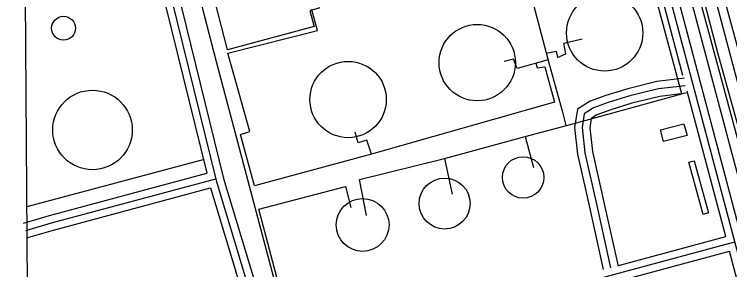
# Model space of a CAD drawing. Extents: x 3508733 to 3546731, y 546897 to 572481.
# Drawn here: x 3512800 to 3514220, y 566441 to 566948 of the extents above; entities that cross this region are included whole.
import ezdxf

# ---------------------------------------------------------------- set-up
doc = ezdxf.new("R2010")
doc.units = 0
for name, color, linetype in [('V-BLDG-OTLN', 7, 'Continuous'), ('V-DOMW-TANK', 7, 'Continuous'), ('V-GRID-FRAM', 7, 'Continuous'), ('V-ROAD-CNTR', 7, 'Continuous'), ('V-SITE-OTLN', 7, 'Continuous'), ('V-UTIL-LINE', 7, 'Continuous')]:
    doc.layers.add(name, color=color, linetype=linetype)

msp = doc.modelspace()

# ---------------------------------------------------------------- linework, layer by layer
at = {"layer": 'V-BLDG-OTLN'}
for points in [[(3514082.9, 566718.4), (3514129.5, 566730.5), (3514135.5, 566707.4), (3514088.9, 566695.3)], [(3514149.9, 566657.4), (3514178.3, 566553.8), (3514167.5, 566550.9), (3514139.2, 566654.5)]]:
    msp.add_lwpolyline(points, close=True, dxfattribs=at)
at = {"layer": 'V-DOMW-TANK'}
for centre, radius in [((3513972, 566911.1), 75.8), ((3512897.8, 566920.4), 23.7), ((3513719, 566852.1), 75.8), ((3513462.7, 566778.9), 75.8), ((3512955.2, 566718.4), 79), ((3513810.1, 566624.2), 41.1), ((3513654.3, 566572.4), 50.6), ((3513491.5, 566529.8), 52.4)]:
    msp.add_circle(centre, radius, dxfattribs=at)
at = {"layer": 'V-GRID-FRAM'}
msp.add_lwpolyline([(3512800, 570478.9), (3544431.3, 570695.1), (3544563.5, 552512.4), (3512916.4, 552296.1), (3512800, 570478.9)], dxfattribs=at)
at = {"layer": 'V-ROAD-CNTR'}
for points in [[(3513004.8, 567719.1), (3512946.2, 567697), (3513068.5, 567156), (3513201, 566617.8), (3513312, 566249), (3512825.2, 566117.9)], [(3514547.8, 565330.7), (3514512.1, 565447.2), (3514246.5, 566436.7), (3513987, 567414.4), (3513945.8, 567576.4)], [(3514127.5, 566826.4), (3513976.9, 567394.3)], [(3513085.3, 567150.6), (3513215.5, 566621.8), (3513322.2, 566267.3)], [(3513076, 567063.1), (3513182, 566632.4)], [(3514485.1, 565967.8), (3514197.9, 567023.2)], [(3514562.1, 565335), (3514526.5, 565451.4), (3514261, 566440.6), (3514112.4, 567000.6)], [(3514130.2, 566821), (3514075.9, 566814.6), (3514017.9, 566800.4), (3513974.5, 566787), (3513943.4, 566775.7), (3513917.9, 566759.6), (3513912.2, 566723.4), (3513918, 566670.5), (3513941.7, 566565.3), (3513969.2, 566441.6)], [(3514132, 566806.2), (3514078.6, 566799.8), (3514021.9, 566785.9), (3513979.3, 566772.8), (3513950, 566762.1), (3513931.6, 566750.6), (3513927.3, 566723.1), (3513932.8, 566673), (3513956.3, 566568.5), (3513983.8, 566444.9)], [(3514212.3, 566506.9), (3514135.7, 566795.7)], [(3514133.8, 566791.3), (3514081.3, 566785), (3514025.8, 566771.5), (3513984.1, 566758.6), (3513956.7, 566748.6), (3513945.4, 566741.5), (3513942.4, 566722.7), (3513947.6, 566675.4), (3513970.9, 566571.8), (3513998.5, 566448.2)], [(3512818.4, 566533.5), (3512869.9, 566548.5), (3513182, 566632.4)], [(3512822.6, 566519.1), (3512873.9, 566534.1), (3513200.1, 566621.7)], [(3513189.7, 566603.4), (3513293.2, 566259.5), (3512821.3, 566132.4)], [(3512826.8, 566504.7), (3512878, 566519.6), (3513189.7, 566603.4)], [(3513312, 566249), (3514230.7, 566496.3)], [(3513999.7, 566449.6), (3514212.3, 566506.9)], [(3513330.8, 566238.5), (3514220, 566477.9)], [(3514494.6, 565454.6), (3514232, 566432.8), (3514220, 566477.9)]]:
    msp.add_lwpolyline(points, dxfattribs=at)
at = {"layer": 'V-SITE-OTLN'}
msp.add_line((3512835.7, 564894), (3512800, 570478.9), dxfattribs=at)
at = {"layer": 'V-UTIL-LINE'}
msp.add_line((3513814.2, 566705.4), (3513830.5, 566643.6), dxfattribs=at)
for points in [[(3514012.1, 567525.4), (3514056.7, 567361.1), (3514174.2, 566927.7), (3514312.9, 566414.2), (3514566.7, 565474.4), (3514577.5, 565440.8), (3514585.7, 565446.2), (3514601.1, 565454.3)], [(3514585.7, 565446.2), (3514479, 565834.8), (3514294.6, 566517.9), (3514197, 566871.8), (3514024.9, 567528.9)], [(3515570.3, 565120.2), (3515154.8, 565462.2), (3515060.9, 565596.7), (3515010.9, 565664.9), (3515000.3, 565665.4), (3514988.5, 565659.4), (3514982, 565668.8), (3514601.1, 565454.3), (3514519.1, 565755.2), (3514495, 565847.9), (3514445.5, 566037.8), (3514339.4, 566427.7), (3514243, 566786.9), (3514133.8, 567198.5), (3514046.6, 567521.1)], [(3513278.9, 567248.9), (3513718.2, 567368.9), (3513928.4, 567426.1), (3513935.5, 567427.9), (3514019.1, 567446.7), (3514018.5, 567446.1), (3514027.6, 567403.7), (3514125.3, 567041.6), (3514126.6, 567029.2), (3514138, 566990.9), (3514140.4, 566988), (3514229.6, 566651.7), (3514399, 566027), (3514556.3, 565438.7)], [(3513909, 566730.8), (3514125.1, 566790.4), (3513973.8, 567353.4), (3513742.4, 567294.8), (3513788.8, 567125.2), (3513861.1, 566852), (3513887.6, 566756.6), (3513894.9, 566727)], [(3513109.7, 567268.7), (3513150.3, 567279), (3513155, 567280.2), (3513162.9, 567236.6), (3513178.9, 567236.7), (3513196.4, 567156.6), (3513199.4, 567151.9), (3513203.6, 567134.2), (3513134.8, 567110.8), (3513200.6, 566854.6), (3513316.9, 566415.3), (3513357.4, 566262.2), (3513364.4, 566263.4), (3513285.4, 566561.4), (3513457.4, 566606), (3513468.2, 566564.8)], [(3513390.9, 566956.8), (3513386.8, 566955), (3513395.2, 566923.7), (3513223.3, 566877.3), (3513165.4, 567102.3), (3513210.7, 567118.5), (3513204, 567154.4), (3513201, 567159.1), (3513188.7, 567246.6)], [(3513508.8, 566670.2), (3513276.8, 566607.5), (3513249, 566709.4), (3513267.3, 566715.4), (3513223.9, 566870.8), (3513401.8, 566916.1), (3513390.9, 566956.8), (3513405.6, 566961), (3513400.8, 566973.9)], [(3513856.2, 566870.6), (3513875.6, 566874.9), (3513878.6, 566862.5), (3513895.1, 566869.7), (3513890.9, 566890.9), (3513927.4, 566899.4)], [(3513835.6, 566850.8), (3513838.1, 566842), (3513853.4, 566843.8), (3513872.1, 566773.8), (3513508.8, 566670.2), (3513499.8, 566697.9), (3513482.7, 566693.1), (3513476.7, 566714.3)], [(3513859.6, 566857.7), (3513798.4, 566840.2), (3513791.2, 566859), (3513772.4, 566854.2)], [(3513654, 566661.5), (3513814.2, 566705.4), (3513909, 566730.8)], [(3513176.9, 566659.8), (3512825, 566566.1)], [(3513499, 566548.5), (3513485, 566619.8), (3513654, 566661.5), (3513669.2, 566590.8)]]:
    msp.add_lwpolyline(points, dxfattribs=at)

doc.saveas('drawing.dxf')
